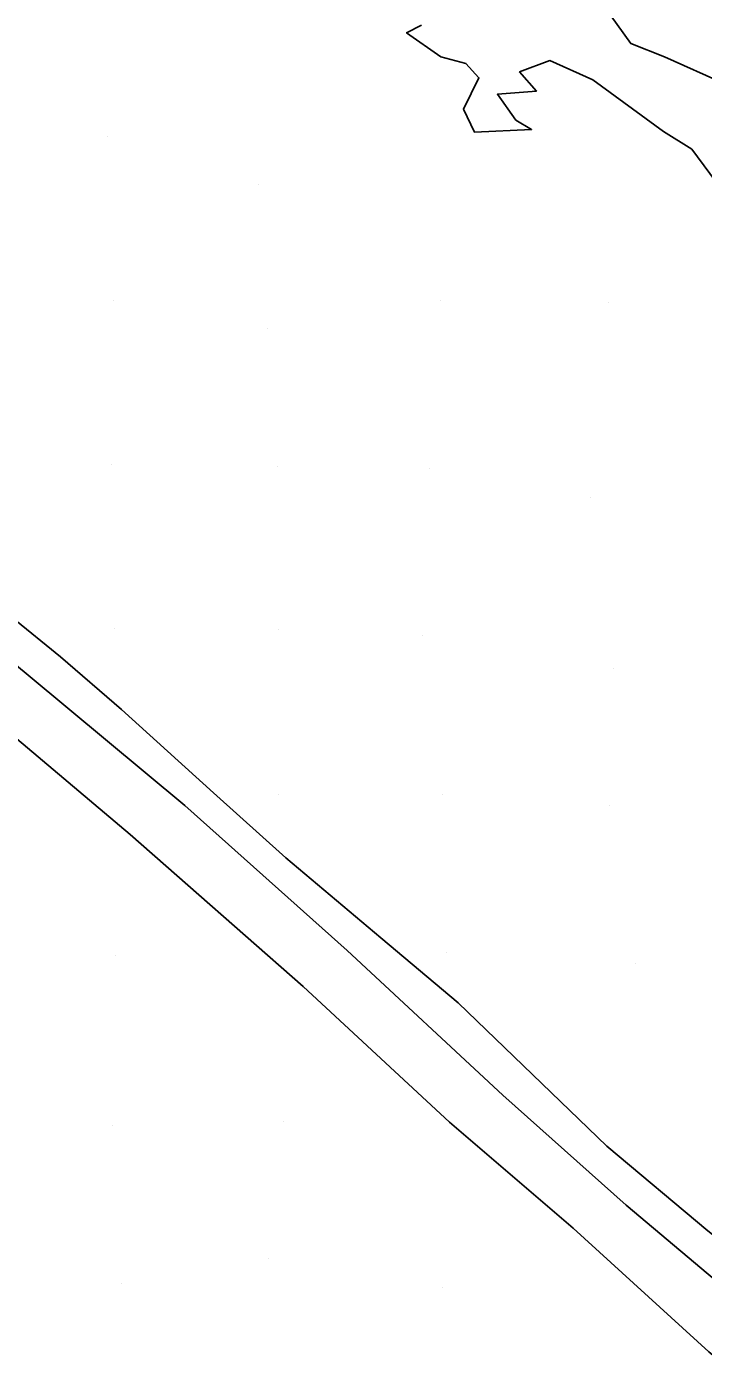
# Model space of a CAD drawing. Extents: x 2062781 to 2066835, y 358981 to 366501.
# Drawn here: x 2065489 to 2065571.3, y 364700.9 to 364862 of the extents above; entities that cross this region are included whole.
import ezdxf

# ---------------------------------------------------------------- set-up
doc = ezdxf.new("R2010")
doc.units = 0
for name, color, linetype in [('Exist DTM Ridgeline', 7, 'Continuous'), ('PH Exist DTM Breakline', 7, 'Continuous'), ('PH Exist DTM Point', 7, 'Continuous')]:
    doc.layers.add(name, color=color, linetype=linetype)

msp = doc.modelspace()

# ---------------------------------------------------------------- linework, layer by layer
at = {"layer": 'Exist DTM Ridgeline'}
msp.add_line((2065579.28, 364834.31), (2065569.83, 364847.1), dxfattribs=at)
at = {"layer": 'PH Exist DTM Breakline'}
for points in [[(2065559.11, 364864.57), (2065562.41, 364859.97), (2065566.5, 364858.33), (2065573.94, 364855.01)], [(2065569.83, 364847.1), (2065566.39, 364849.26), (2065557.82, 364855.53), (2065552.56, 364857.88), (2065548.9, 364856.5), (2065550.95, 364854.18), (2065546.21, 364853.8), (2065548.44, 364850.66), (2065550.37, 364849.5), (2065543.41, 364849.19), (2065542.1, 364851.97), (2065543.96, 364855.8), (2065542.35, 364857.52), (2065539.32, 364858.35), (2065535.17, 364861.26), (2065536.99, 364862.18)], [(2065660.05, 364747.21), (2065652.74, 364733.94), (2065647.3, 364724.19), (2065634.61, 364697.38), (2065633.33, 364695.06), (2065619.03, 364697.74), (2065609.03, 364699.54), (2065598.94, 364701.96), (2065587.11, 364704.96), (2065580.61, 364708.55), (2065571.79, 364715.59), (2065559.5, 364725.9), (2065541.44, 364743.3), (2065532.03, 364751.24), (2065520.5, 364760.95), (2065511.71, 364768.87), (2065500.52, 364779), (2065493.11, 364785.37), (2065487.24, 364790.19), (2065477.93, 364797.52), (2065465.26, 364806.84), (2065452.16, 364818.79)], [(2065639.68, 364693), (2065634.69, 364690.12), (2065628.85, 364688.84), (2065620.9, 364690.85), (2065617.44, 364691.57), (2065610.73, 364692.79), (2065598.28, 364694.84), (2065592.41, 364696.62), (2065586.64, 364699.8), (2065575.14, 364707.52), (2065561.85, 364718.71), (2065546.86, 364732.09), (2065527.94, 364749.68), (2065508.21, 364767.32), (2065489.17, 364783.14), (2065470.41, 364798.67), (2065451.42, 364814.97)], [(2065447.48, 364808.89), (2065476.57, 364784.85), (2065501.56, 364763.78), (2065522.61, 364745.31), (2065540.38, 364728.8), (2065555.41, 364715.91), (2065571.89, 364700.89), (2065578.36, 364695.51), (2065583.64, 364691.99), (2065590.04, 364689.44), (2065598.02, 364687.96), (2065606.75, 364686.07), (2065620.11, 364683.54), (2065625.38, 364681.99), (2065629.46, 364680.72), (2065632.47, 364678.22)]]:
    msp.add_lwpolyline(points, dxfattribs=at)
at = {"layer": 'PH Exist DTM Point'}
for p, q in [((2065498.83, 364848.65), (2065498.83, 364848.65)), ((2065517.15, 364842.79), (2065517.15, 364842.79)), ((2065499.52, 364828.68), (2065499.52, 364828.68)), ((2065539.25, 364828.68), (2065539.25, 364828.68)), ((2065559.69, 364828.46), (2065559.69, 364828.46)), ((2065518.22, 364825.36), (2065518.22, 364825.36)), ((2065499.27, 364808.82), (2065499.27, 364808.82)), ((2065519.5, 364808.53), (2065519.5, 364808.53)), ((2065538.01, 364808.26), (2065538.01, 364808.26)), ((2065557.49, 364804.81), (2065557.49, 364804.81)), ((2065499.7, 364788.89), (2065499.7, 364788.89)), ((2065519.57, 364788.66), (2065519.57, 364788.66)), ((2065537.16, 364788.02), (2065537.16, 364788.02)), ((2065560.3, 364783.98), (2065560.3, 364783.98)), ((2065519.55, 364768.67), (2065519.55, 364768.67)), ((2065539.55, 364768.67), (2065539.55, 364768.67)), ((2065559.89, 364767.33), (2065559.89, 364767.33)), ((2065499.79, 364749.05), (2065499.79, 364749.05)), ((2065540.02, 364749.47), (2065540.02, 364749.47)), ((2065562.95, 364748.07), (2065562.95, 364748.07)), ((2065499.46, 364728.46), (2065499.46, 364728.46)), ((2065520.19, 364728.93), (2065520.19, 364728.93)), ((2065518.37, 364712.28), (2065518.37, 364712.28)), ((2065500.47, 364709.2), (2065500.47, 364709.2)), ((2065539.57, 364708.66), (2065539.57, 364708.66))]:
    msp.add_line(p, q, dxfattribs=at)

doc.saveas('drawing.dxf')
